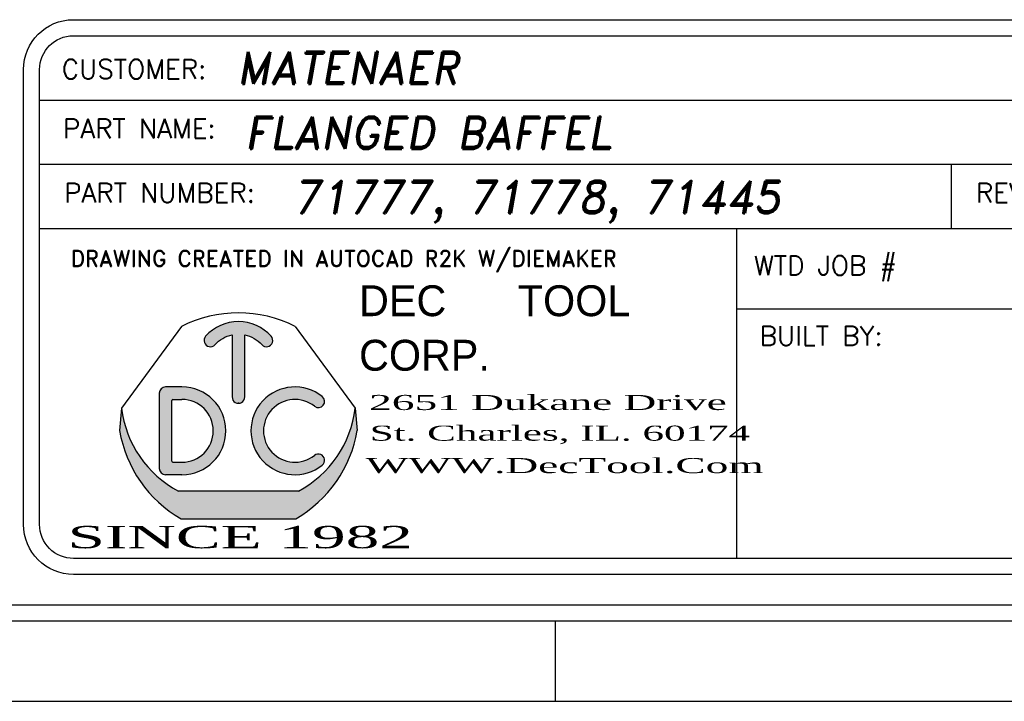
# Model space of a CAD drawing. Header units: inches. Extents: x 220 to 877, y 4 to 174.
# Tile 272 of 656: x 403.18 to 406.25, y 62.75 to 64.87. Entities that reach past the tile are written whole.
import ezdxf
from ezdxf.enums import TextEntityAlignment as Align

# ---------------------------------------------------------------- set-up
doc = ezdxf.new("R2010")
doc.units = ezdxf.units.IN
doc.header["$LTSCALE"] = 0.5
doc.header["$MEASUREMENT"] = 0
doc.layers.add('SID-M-D', color=42, linetype='Continuous')
doc.layers.add('SID-M-S', color=105, linetype='Continuous')
doc.styles.add('DARREN', font='dutchi.ttf')
doc.styles.add('PTI', font='romand.shx', dxfattribs={"oblique": 10})
doc.styles.add('R', font='ROMAND.SHX')
doc.styles.add('ROMANS', font='ROMANS.shx', dxfattribs={"height": 0.125})
doc.styles.add('TITTLE', font='vinet.ttf')

# ---------------------------------------------------------------- blocks, each defined once
blk = doc.blocks.new('*U9')
at = {"layer": 'SID-M-S'}
for p, q in [((-34.00000000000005, -0.2500000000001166), (-1.13242748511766e-14, -0.2499999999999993)), ((-34.00000000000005, -0.3000000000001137), (-1.13242748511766e-14, -0.3)), ((-4.999999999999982, -0.300000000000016), (-4.999999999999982, -0.5500000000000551)), ((-34.00000000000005, -0.550000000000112), (2.886579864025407e-15, -0.55))]:
    blk.add_line(p, q, dxfattribs=at)
blk = doc.blocks.new('JM_TITTLE_BOX_SID')
at = {"layer": 'SID-M-S'}
h = blk.add_hatch(color=5, dxfattribs=at)
edge = h.paths.add_edge_path()
edge.add_arc((-5.986244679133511, 0.4950859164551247), 0.09767006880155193, 101.536958, 138.1897)
edge.add_arc((-6.073603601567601, 0.5732219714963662), 0.01953401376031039, 138.1897, 318.1897, ccw=False)
edge.add_arc((-5.986244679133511, 0.4950859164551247), 0.1367380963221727, 41.810299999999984, 138.1897, ccw=False)
edge.add_arc((-5.898875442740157, 0.5732104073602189), 0.01953401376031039, -138.1439400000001, 41.85608500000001, ccw=False)
edge.add_arc((-5.986244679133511, 0.4950859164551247), 0.09767006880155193, 41.791991, 78.46304)
edge.add_line((-5.966710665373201, 0.5907825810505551), (-5.966710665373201, 0.3974164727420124))
edge.add_arc((-5.986244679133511, 0.3974139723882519), 0.01953401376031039, -180.0073369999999, 0.0073369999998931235, ccw=False)
edge.add_line((-6.005778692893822, 0.3974164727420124), (-6.005778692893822, 0.5907825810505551))
h = blk.add_hatch(color=5, dxfattribs=at)
h.paths.add_polyline_path([(-6.162050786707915, 0.4286702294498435), (-6.212839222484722, 0.4286702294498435, 0.4142135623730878), (-6.232373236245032, 0.4091362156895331), (-6.232373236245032, 0.1747280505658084, 0.4142135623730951), (-6.212839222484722, 0.155194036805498), (-6.162050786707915, 0.155194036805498, 1)])
h.paths.add_polyline_path([(-6.162050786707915, 0.1942620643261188), (-6.190179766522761, 0.1942620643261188, -0.4142135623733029), (-6.193305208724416, 0.1973875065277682), (-6.193305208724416, 0.3864767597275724, -0.4142135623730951), (-6.190179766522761, 0.3896022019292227), (-6.162050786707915, 0.3896022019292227, -1)], flags=16)
for color, points in [(5, [(-5.725074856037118, 0.3987513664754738, 2.079481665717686), (-5.725054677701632, 0.1851290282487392, 0.9974867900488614), (-5.749474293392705, 0.2156248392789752, -2.078486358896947), (-5.749497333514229, 0.3682578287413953, 0.9974776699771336)]), (44, [(-5.616542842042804, 0.293125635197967), (-5.622835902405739, 0.3623491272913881), (-5.622835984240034, 0.3623492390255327, -0.2467035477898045), (-5.799307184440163, 0.1044056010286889), (-6.173182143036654, 0.1044056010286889, -0.2467035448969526), (-6.349653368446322, 0.3623492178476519), (-6.349653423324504, 0.3623491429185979), (-6.355946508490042, 0.2931255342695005, 0.2250527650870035), (-6.164615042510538, 0.01845576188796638), (-5.807874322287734, 0.01845577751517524, 0.2250528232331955)])]:
    blk.add_hatch(color=color, dxfattribs=at).paths.add_polyline_path(points)
for p, q in [((-3.421997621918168, 1.32165344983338), (-3.421997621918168, 1.52165144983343)), ((-6.604933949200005, 1.32165344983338), (0.1049989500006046, 1.32165344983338)), ((-1.409017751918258, 0.9216574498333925), (-1.409017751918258, 1.32165344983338)), ((-6.604933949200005, 1.121655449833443), (0.1049989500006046, 1.121655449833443)), ((-3.766880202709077, 0.9216574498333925), (-3.766880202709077, 1.121655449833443)), ((-2.922002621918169, 0.6716599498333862), (-2.922002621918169, 1.121655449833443)), ((-6.604933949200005, 0.9216574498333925), (0.1049989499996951, 0.9216574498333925)), ((-4.43498749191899, -0.1049989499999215), (-4.43498749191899, 0.9216574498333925)), ((-2.922002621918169, 0.6716599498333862), (-2.922002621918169, 0.9216574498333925)), ((-1.409017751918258, 0.6716599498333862), (-1.409017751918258, 0.9216574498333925)), ((-4.43498749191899, 0.6716599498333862), (0.1049989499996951, 0.6716599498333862)), ((-6.232373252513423, 0.4091362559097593), (-6.232373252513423, 0.1747280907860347)), ((-6.162050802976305, 0.4286702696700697), (-6.212839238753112, 0.4286702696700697)), ((-6.193305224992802, 0.1973875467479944), (-6.193305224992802, 0.3864767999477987)), ((-6.190179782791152, 0.3896022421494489), (-6.162050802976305, 0.3896022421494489)), ((-6.349653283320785, 0.3623490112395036), (-6.355946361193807, 0.2931254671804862)), ((-5.622835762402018, 0.3623490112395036), (-5.616542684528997, 0.2931254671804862)), ((-6.190179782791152, 0.1942621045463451), (-6.162050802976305, 0.1942621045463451)), ((-6.162050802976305, 0.1551940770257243), (-6.212839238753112, 0.1551940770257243)), ((-5.799306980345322, 0.1044056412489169), (-6.17318206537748, 0.1044056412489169))]:
    blk.add_line(p, q, dxfattribs=at)
at = {"layer": 'SID-M-S', "color": 44}
for p, q in [((-6.163350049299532, 0.6167221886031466), (-6.349653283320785, 0.3623490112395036)), ((-5.809139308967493, 0.6167221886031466), (-5.622835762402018, 0.3623490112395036))]:
    blk.add_line(p, q, dxfattribs=at)
at = {"layer": 'SID-M-S', "linetype": 'Continuous'}
blk.add_line((-6.164614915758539, 0.01845566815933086), (-5.807874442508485, 0.01845566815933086), dxfattribs=at)
at = {"layer": 'SID-M-S'}
for points in [[(1.261213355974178e-13, -0.1549984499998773), (-6.499934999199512, -0.1549984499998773, -0.414213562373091), (-6.654933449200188, 1.163513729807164e-13), (-6.654933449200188, 1.416652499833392, -0.4142135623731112), (-6.499934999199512, 1.571650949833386), (1.261213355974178e-13, 1.571650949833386, -0.4142135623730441), (0.1549984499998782, 1.416652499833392), (0.1549984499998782, 1.163513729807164e-13, -0.4142135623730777)], [(1.261213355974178e-13, -0.1049989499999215), (-6.499934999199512, -0.1049989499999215, -0.4142135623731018), (-6.604933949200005, 1.163513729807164e-13), (-6.604933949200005, 1.416652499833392, -0.4142135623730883), (-6.499934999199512, 1.52165144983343), (1.261213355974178e-13, 1.52165144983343, -0.414213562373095), (0.1049989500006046, 1.416652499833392), (0.1049989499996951, 1.163513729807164e-13, -0.414213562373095)]]:
    blk.add_lwpolyline(points, format="xyb", close=True, dxfattribs=at)
for points in [[(-5.913425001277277, 0.5601760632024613, 1), (-5.884326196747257, 0.5862444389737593, 0.4472140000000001), (-6.088163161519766, 0.5862444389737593)], [(-6.059043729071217, 0.5601991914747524, -0.161305), (-6.005778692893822, 0.5907825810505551), (-6.005778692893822, 0.3974164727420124, 1.000128), (-5.966710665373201, 0.3974164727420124), (-5.966710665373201, 0.5907825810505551, -0.161387), (-5.913425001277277, 0.5601760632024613)]]:
    blk.add_lwpolyline(points, format="xyb", dxfattribs=at)
at = {"layer": 'SID-M-S', "color": 44}
blk.add_arc((-5.986244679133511, 0.2684913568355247), 0.3906802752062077, 63.04274999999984, 116.9573, dxfattribs=at)
at = {"layer": 'SID-M-S'}
for centre, radius, start, end in [((-6.073603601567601, 0.5732219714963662), 0.01953401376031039, 138.1896999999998, 318.1897), ((-6.212839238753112, 0.4091362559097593), 0.01953401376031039, 90.00001999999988, 180), ((-6.162050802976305, 0.291932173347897), 0.1367380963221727, 270, 90), ((-5.810438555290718, 0.291932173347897), 0.1367380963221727, 51.37019699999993, 308.6138100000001), ((-5.737324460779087, 0.3835354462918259), 0.01953401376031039, 231.3559519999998, 51.16382900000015), ((-6.190179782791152, 0.3864767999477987), 0.003125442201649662, 90, 180), ((-6.162050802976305, 0.291932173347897), 0.09767006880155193, 270, 90), ((-5.810438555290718, 0.291932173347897), 0.09767006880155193, 51.39486399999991, 308.5955999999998), ((-6.015936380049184, 0.4013226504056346), 0.3359850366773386, 186.6612, 242.0944999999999), ((-5.95655297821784, 0.4013226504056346), 0.3359850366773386, 297.9055, 353.3388), ((-5.970617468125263, 0.3575664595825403), 0.3906802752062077, 189.494, 240.2271), ((-6.00187189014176, 0.3575664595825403), 0.3906802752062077, 299.7728999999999, 350.506), ((-5.737302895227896, 0.2003460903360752), 0.01953401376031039, 308.387747, 128.676102), ((-6.190179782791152, 0.1973875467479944), 0.003125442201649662, 180, 270), ((-6.212839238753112, 0.1747280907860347), 0.01953401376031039, 180, 270)]:
    blk.add_arc(centre, radius, start, end, dxfattribs=at)
blk.add_point((-5.986244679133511, 0.3778818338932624), dxfattribs=at)
at = {"layer": 'SID-M-D'}
for s, height, style, p in [('CUSTOMER:', 0.0599994, 'ROMANS', (-6.536056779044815, 1.387915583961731)), ('THIS SHEET CONTAINS:', 0.0599994, 'ROMANS', (-3.346844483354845, 1.398983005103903)), ('PART NAME:', 0.0599994, 'ROMANS', (-6.532393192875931, 1.203028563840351)), ('DATE:', 0.0599994, 'ROMANS', (-1.336888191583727, 1.184117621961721)), ('PART NUMBER:', 0.0599994, 'ROMANS', (-6.528821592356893, 1.003030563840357)), ('REV:', 0.0599994, 'ROMANS', (-3.690767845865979, 1.003030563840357)), ('SCALE:', 0.0599994, 'ROMANS', (-2.862737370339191, 0.9841196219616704)), ('DWG NO', 0.0599994, 'ROMANS', (-1.336888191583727, 0.9841196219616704)), ('OF', 0.0599994, 'ROMANS', (-0.6304765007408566, 0.9841196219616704)), ('DRAWING CREATED IN AUTOCAD R2K W/DIEMAKER', 0.04999949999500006, 'R', (-6.508079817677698, 0.8033374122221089)), ('WTD JOB #', 0.0599994, 'ROMANS', (-4.381535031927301, 0.7766631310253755)), ('TOOL #', 0.0599994, 'ROMANS', (-2.868550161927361, 0.7766631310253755)), ('JOB #', 0.0599994, 'ROMANS', (-1.35556529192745, 0.7766631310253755)), ('BUILT BY:', 0.0599994, 'ROMANS', (-4.363988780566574, 0.5573605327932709))]:
    blk.add_text(s, height=height, dxfattribs=dict(at, style=style)).set_placement(p)
at = {"layer": 'SID-M-D', "style": 'PTI', "oblique": 10}
for tag, p in [('CUSTOMER', (-5.990553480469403, 1.371591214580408)), ('DIEDATAINFO', (-2.18746001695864, 1.371591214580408)), ('PARTDESCRIPTION', (-5.966376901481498, 1.169693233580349)), ('00-00-00', (-1.009105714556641, 1.167793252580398)), ('PARTNUMBER', (-5.81595049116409, 0.9696952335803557)), ('REV', (-3.360356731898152, 0.9696952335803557)), ('SCALE', (-2.520436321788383, 0.9677952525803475)), ('SH', (-0.8571950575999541, 0.9677952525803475)), ('SHX', (-0.4057438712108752, 0.9677952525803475)), ('WTD', (-3.839149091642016, 0.7480887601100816)), ('TOOL', (-2.472915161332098, 0.7480887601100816)), ('JOB', (-0.9225366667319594, 0.7480887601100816))]:
    blk.add_attdef(tag, p, '', height=0.09999900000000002, dxfattribs=at)
blk.add_attdef('BUILT', text='', height=0.2499630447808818, dxfattribs=at).set_placement((-2.336101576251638, 0.2076912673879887), align=Align.CENTER)
at = {"layer": 'SID-M-S', "color": 44, "style": 'TITTLE'}
for s, p in [('DEC', (-5.610695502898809, 0.6488078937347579)), ('TOOL', (-5.116590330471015, 0.6488078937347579)), ('CORP.', (-5.610695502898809, 0.4791041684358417))]:
    blk.add_text(s, height=0.09613037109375, dxfattribs=at).set_placement(p)
at = {"layer": 'SID-M-S', "color": 44, "style": 'DARREN'}
for s, height, width, p in [('2651 Dukane Drive', 0.04671936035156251, 2, (-5.579307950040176, 0.356817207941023)), ('St. Charles, IL. 60174', 0.04671936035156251, 1.9, (-5.577648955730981, 0.2612505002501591)), ('WWW.DecTool.Com', 0.04671936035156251, 2, (-5.590066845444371, 0.1603595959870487)), ('SINCE 1982', 0.06921386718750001, 2, (-6.517871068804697, -0.07335393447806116))]:
    blk.add_text(s, height=height, dxfattribs=dict(at, width=width)).set_placement(p)

msp = doc.modelspace()

# ---------------------------------------------------------------- block references
at = {"layer": 'SID-M-D'}
msp.add_blockref('*U9', (409.8517118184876, 63.30166505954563), dxfattribs=at)
at = {"layer": 'SID-M-S'}
msp.add_blockref('JM_TITTLE_BOX_SID', (409.8517118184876, 63.30166505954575), dxfattribs=at).add_auto_attribs({'CUSTOMER': 'MATENAER', 'PARTDESCRIPTION': 'FLANGED BAFFEL', '00-00-00': '5-27-25', 'PARTNUMBER': '71777, 71778, 71445', 'SCALE': '1:1', 'TOOL': 'P227S', 'JOB': '23990', 'DIEDATAINFO': 'SIDE ELEVATION VIEW'})

doc.saveas('drawing.dxf')
